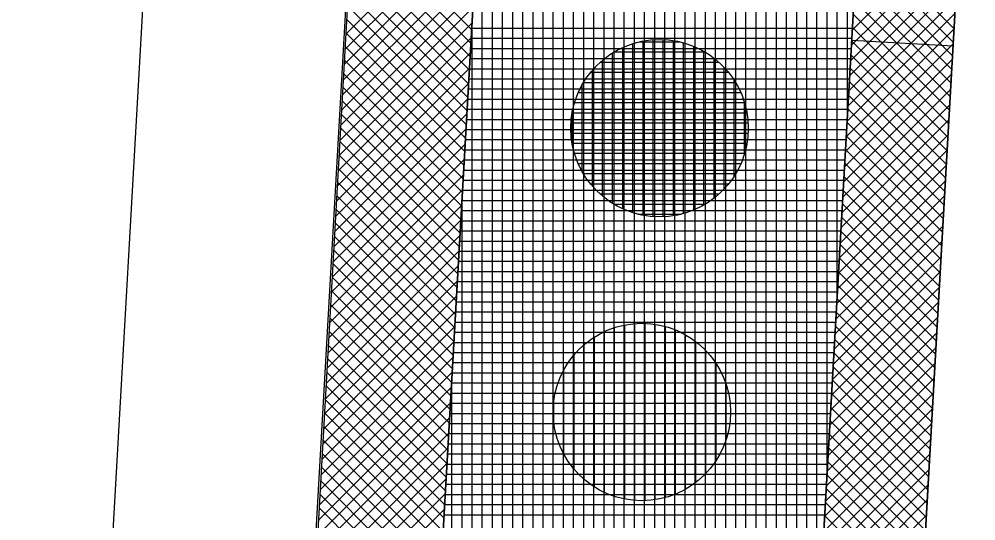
# Model space of a CAD drawing. Extents: x -565346 to -564154, y -1097386 to -1095620.
# Drawn here: x -564275.73 to -564256.86, y -1096666.31 to -1096656.41 of the extents above; entities that cross this region are included whole.
import ezdxf

# ---------------------------------------------------------------- set-up
doc = ezdxf.new("R2010")
doc.units = 0
for name, color, linetype in [('Vrstva 1', 7, 'Continuous'), ('Vrstva 13', 7, 'Continuous'), ('Vrstva 41', 7, 'Continuous'), ('Vrstva 42', 7, 'Continuous'), ('Vrstva 43', 7, 'Continuous'), ('Vrstva 44', 7, 'Continuous')]:
    doc.layers.add(name, color=color, linetype=linetype)

msp = doc.modelspace()

# ---------------------------------------------------------------- linework, layer by layer
at = {"layer": 'Vrstva 1'}
for p, q in [((-564268.71, -1096575.5), (-564276.14, -1096706.4)), ((-564275.31, -1096762.41), (-564264.72, -1096575.85))]:
    msp.add_line(p, q, dxfattribs=at)
at = {"layer": 'Vrstva 13'}
msp.add_line((-564252.76, -1096576.88), (-564261.08, -1096723.43), dxfattribs=at)
at = {"layer": 'Vrstva 41'}
msp.add_line((-564259.302, -1096656.825), (-564257.305, -1096656.939), dxfattribs=at)
for points in [[(-564230.6, -1096442.93), (-564234.67, -1096447.65), (-564259.14, -1096527.84), (-564264.72, -1096575.85), (-564272.07, -1096706.16), (-564269.623, -1096706.334), (-564262.228, -1096576.061), (-564256.683, -1096528.354)], [(-564221.399, -1096446.296), (-564223.301, -1096445.676), (-564228.215, -1096460.758), (-564240.675, -1096505.018), (-564249.271, -1096529.938), (-564254.757, -1096576.767), (-564262.137, -1096706.758), (-564260.141, -1096706.872), (-564252.76, -1096576.88), (-564247.38, -1096530.59), (-564238.75, -1096505.56), (-564226.29, -1096461.3)]]:
    msp.add_lwpolyline(points, close=True, dxfattribs=at)
at = {"layer": 'Vrstva 42'}
for p, q in [((-564266.657, -1096654.084), (-564269.281, -1096656.708)), ((-564266.674, -1096654.384), (-564269.298, -1096657.008)), ((-564269.143, -1096654.275), (-564266.801, -1096656.618)), ((-564269.159, -1096654.543), (-564266.816, -1096656.885)), ((-564257.167, -1096654.502), (-564259.291, -1096656.626)), ((-564266.691, -1096654.684), (-564269.315, -1096657.307)), ((-564259.182, -1096654.706), (-564257.286, -1096656.601)), ((-564269.174, -1096654.811), (-564266.831, -1096657.153)), ((-564257.184, -1096654.802), (-564259.308, -1096656.926)), ((-564259.197, -1096654.973), (-564257.302, -1096656.869)), ((-564266.708, -1096654.984), (-564269.331, -1096657.607)), ((-564269.189, -1096655.078), (-564266.846, -1096657.421)), ((-564257.201, -1096655.102), (-564259.325, -1096657.226)), ((-564266.725, -1096655.284), (-564269.348, -1096657.907)), ((-564269.204, -1096655.346), (-564266.862, -1096657.688)), ((-564259.212, -1096655.241), (-564257.317, -1096657.137)), ((-564257.218, -1096655.402), (-564259.342, -1096657.526)), ((-564259.227, -1096655.509), (-564257.332, -1096657.404)), ((-564266.742, -1096655.583), (-564269.365, -1096658.207)), ((-564269.219, -1096655.614), (-564266.877, -1096657.956)), ((-564257.235, -1096655.702), (-564259.359, -1096657.826)), ((-564266.759, -1096655.883), (-564269.382, -1096658.506)), ((-564269.234, -1096655.882), (-564266.892, -1096658.224)), ((-564259.243, -1096655.776), (-564257.347, -1096657.672)), ((-564257.252, -1096656.002), (-564259.376, -1096658.125)), ((-564259.258, -1096656.044), (-564257.362, -1096657.94)), ((-564266.776, -1096656.183), (-564269.399, -1096658.806)), ((-564269.249, -1096656.149), (-564266.907, -1096658.491)), ((-564266.793, -1096656.483), (-564269.416, -1096659.106)), ((-564269.264, -1096656.417), (-564266.922, -1096658.759)), ((-564257.269, -1096656.302), (-564259.393, -1096658.425)), ((-564259.273, -1096656.312), (-564257.378, -1096658.207)), ((-564257.286, -1096656.602), (-564259.41, -1096658.725)), ((-564259.288, -1096656.579), (-564257.393, -1096658.475)), ((-564266.81, -1096656.783), (-564269.433, -1096659.406)), ((-564269.279, -1096656.685), (-564266.938, -1096659.027)), ((-564259.303, -1096656.847), (-564257.408, -1096658.742)), ((-564269.295, -1096656.953), (-564266.953, -1096659.294)), ((-564257.303, -1096656.901), (-564259.427, -1096659.025)), ((-564266.827, -1096657.083), (-564269.45, -1096659.705)), ((-564269.31, -1096657.22), (-564266.968, -1096659.562)), ((-564257.32, -1096657.201), (-564259.444, -1096659.325)), ((-564259.319, -1096657.115), (-564257.423, -1096659.01)), ((-564266.844, -1096657.383), (-564269.467, -1096660.005)), ((-564259.334, -1096657.382), (-564257.438, -1096659.278)), ((-564269.325, -1096657.488), (-564266.983, -1096659.83)), ((-564257.337, -1096657.501), (-564259.461, -1096659.625)), ((-564266.861, -1096657.683), (-564269.484, -1096660.305)), ((-564269.34, -1096657.756), (-564266.998, -1096660.097)), ((-564257.354, -1096657.801), (-564259.478, -1096659.925)), ((-564259.349, -1096657.65), (-564257.453, -1096659.545)), ((-564266.878, -1096657.982), (-564269.5, -1096660.605)), ((-564259.364, -1096657.918), (-564257.469, -1096659.813)), ((-564269.355, -1096658.024), (-564267.014, -1096660.365)), ((-564257.371, -1096658.101), (-564259.495, -1096660.225)), ((-564266.895, -1096658.282), (-564269.517, -1096660.904)), ((-564269.37, -1096658.291), (-564267.029, -1096660.633)), ((-564259.379, -1096658.185), (-564257.484, -1096660.081)), ((-564269.385, -1096658.559), (-564267.044, -1096660.9)), ((-564257.388, -1096658.401), (-564259.512, -1096660.524)), ((-564259.395, -1096658.453), (-564257.499, -1096660.348)), ((-564266.912, -1096658.582), (-564269.534, -1096661.204)), ((-564257.406, -1096658.701), (-564259.529, -1096660.824)), ((-564259.41, -1096658.721), (-564257.514, -1096660.616)), ((-564266.929, -1096658.882), (-564269.551, -1096661.504)), ((-564269.4, -1096658.827), (-564267.059, -1096661.168)), ((-564269.415, -1096659.094), (-564267.074, -1096661.435)), ((-564257.423, -1096659), (-564259.546, -1096661.124)), ((-564259.425, -1096658.988), (-564257.529, -1096660.884)), ((-564266.946, -1096659.182), (-564269.568, -1096661.804)), ((-564257.44, -1096659.3), (-564259.563, -1096661.424)), ((-564259.44, -1096659.256), (-564257.545, -1096661.151)), ((-564266.963, -1096659.482), (-564269.585, -1096662.103)), ((-564269.43, -1096659.362), (-564267.09, -1096661.703)), ((-564269.446, -1096659.63), (-564267.105, -1096661.971)), ((-564257.457, -1096659.6), (-564259.58, -1096661.724)), ((-564259.455, -1096659.523), (-564257.56, -1096661.419)), ((-564266.98, -1096659.782), (-564269.602, -1096662.403)), ((-564259.471, -1096659.791), (-564257.575, -1096661.687)), ((-564269.461, -1096659.898), (-564267.12, -1096662.238)), ((-564257.474, -1096659.9), (-564259.597, -1096662.024)), ((-564259.486, -1096660.059), (-564257.59, -1096661.954)), ((-564266.997, -1096660.081), (-564269.619, -1096662.703)), ((-564269.476, -1096660.165), (-564267.135, -1096662.506)), ((-564257.491, -1096660.2), (-564259.614, -1096662.324)), ((-564267.014, -1096660.381), (-564269.636, -1096663.003)), ((-564269.491, -1096660.433), (-564267.15, -1096662.774)), ((-564259.501, -1096660.326), (-564257.605, -1096662.222)), ((-564257.508, -1096660.5), (-564259.631, -1096662.623)), ((-564259.516, -1096660.594), (-564257.621, -1096662.49)), ((-564267.031, -1096660.681), (-564269.653, -1096663.302)), ((-564269.506, -1096660.701), (-564267.165, -1096663.041)), ((-564257.525, -1096660.8), (-564259.648, -1096662.923)), ((-564267.049, -1096660.981), (-564269.67, -1096663.602)), ((-564269.521, -1096660.969), (-564267.181, -1096663.309)), ((-564259.531, -1096660.862), (-564257.636, -1096662.757)), ((-564257.542, -1096661.1), (-564259.665, -1096663.223)), ((-564259.547, -1096661.129), (-564257.651, -1096663.025)), ((-564267.066, -1096661.281), (-564269.686, -1096663.902)), ((-564269.536, -1096661.236), (-564267.196, -1096663.577)), ((-564269.551, -1096661.504), (-564267.211, -1096663.844)), ((-564257.559, -1096661.399), (-564259.682, -1096663.523)), ((-564259.562, -1096661.397), (-564257.666, -1096663.292)), ((-564267.083, -1096661.581), (-564269.703, -1096664.202)), ((-564257.576, -1096661.699), (-564259.699, -1096663.823)), ((-564259.577, -1096661.665), (-564257.681, -1096663.56)), ((-564267.1, -1096661.881), (-564269.72, -1096664.501)), ((-564269.566, -1096661.772), (-564267.226, -1096664.112)), ((-564259.592, -1096661.932), (-564257.697, -1096663.828)), ((-564269.581, -1096662.04), (-564267.241, -1096664.38)), ((-564257.593, -1096661.999), (-564259.716, -1096664.123)), ((-564267.117, -1096662.181), (-564269.737, -1096664.801)), ((-564269.597, -1096662.307), (-564267.257, -1096664.647)), ((-564257.61, -1096662.299), (-564259.733, -1096664.423)), ((-564259.607, -1096662.2), (-564257.712, -1096664.095)), ((-564267.134, -1096662.48), (-564269.754, -1096665.101)), ((-564259.622, -1096662.468), (-564257.727, -1096664.363)), ((-564269.612, -1096662.575), (-564267.272, -1096664.915)), ((-564257.627, -1096662.599), (-564259.751, -1096664.723)), ((-564267.151, -1096662.78), (-564269.771, -1096665.401)), ((-564269.627, -1096662.843), (-564267.287, -1096665.183)), ((-564257.644, -1096662.899), (-564259.768, -1096665.022)), ((-564259.638, -1096662.735), (-564257.742, -1096664.631)), ((-564267.168, -1096663.08), (-564269.788, -1096665.7)), ((-564259.653, -1096663.003), (-564257.757, -1096664.898)), ((-564269.642, -1096663.111), (-564267.302, -1096665.45)), ((-564257.661, -1096663.199), (-564259.785, -1096665.322)), ((-564259.668, -1096663.271), (-564257.773, -1096665.166)), ((-564267.185, -1096663.38), (-564269.805, -1096666)), ((-564269.657, -1096663.378), (-564267.317, -1096665.718)), ((-564269.672, -1096663.646), (-564267.333, -1096665.986)), ((-564257.678, -1096663.498), (-564259.802, -1096665.622)), ((-564259.683, -1096663.538), (-564257.788, -1096665.434)), ((-564267.202, -1096663.68), (-564269.822, -1096666.3)), ((-564257.695, -1096663.798), (-564259.819, -1096665.922)), ((-564259.698, -1096663.806), (-564257.803, -1096665.701)), ((-564267.219, -1096663.98), (-564269.839, -1096666.6)), ((-564269.687, -1096663.914), (-564267.348, -1096666.253)), ((-564269.702, -1096664.182), (-564267.363, -1096666.521)), ((-564257.712, -1096664.098), (-564259.836, -1096666.222)), ((-564259.714, -1096664.073), (-564257.818, -1096665.969)), ((-564267.236, -1096664.28), (-564269.856, -1096666.899)), ((-564257.729, -1096664.398), (-564259.853, -1096666.522)), ((-564259.729, -1096664.341), (-564257.833, -1096666.237)), ((-564267.253, -1096664.579), (-564269.872, -1096667.199)), ((-564269.717, -1096664.449), (-564267.378, -1096666.788)), ((-564269.732, -1096664.717), (-564267.393, -1096667.056)), ((-564257.746, -1096664.698), (-564259.87, -1096666.822)), ((-564259.744, -1096664.609), (-564257.849, -1096666.504)), ((-564267.27, -1096664.879), (-564269.889, -1096667.499)), ((-564259.759, -1096664.876), (-564257.864, -1096666.772)), ((-564269.748, -1096664.985), (-564267.409, -1096667.324)), ((-564257.763, -1096664.998), (-564259.887, -1096667.121)), ((-564259.774, -1096665.144), (-564257.879, -1096667.04)), ((-564267.287, -1096665.179), (-564269.906, -1096667.799)), ((-564269.763, -1096665.253), (-564267.424, -1096667.591)), ((-564257.78, -1096665.298), (-564259.904, -1096667.421)), ((-564267.304, -1096665.479), (-564269.923, -1096668.098)), ((-564269.778, -1096665.52), (-564267.439, -1096667.859)), ((-564259.79, -1096665.412), (-564257.894, -1096667.307)), ((-564257.797, -1096665.598), (-564259.921, -1096667.721)), ((-564259.805, -1096665.679), (-564257.909, -1096667.575)), ((-564267.321, -1096665.779), (-564269.94, -1096668.398)), ((-564269.793, -1096665.788), (-564267.454, -1096668.127)), ((-564257.814, -1096665.897), (-564259.938, -1096668.021)), ((-564267.338, -1096666.079), (-564269.957, -1096668.698)), ((-564269.808, -1096666.056), (-564267.469, -1096668.394)), ((-564259.82, -1096665.947), (-564257.925, -1096667.842)), ((-564257.831, -1096666.197), (-564259.955, -1096668.321)), ((-564259.835, -1096666.215), (-564257.94, -1096668.11))]:
    msp.add_line(p, q, dxfattribs=at)
at = {"layer": 'Vrstva 43'}
for p, q in [((-564259.39, -1096658.372), (-564259.39, -1096551.644)), ((-564259.59, -1096661.895), (-564259.59, -1096553.365)), ((-564259.79, -1096665.418), (-564259.79, -1096555.085)), ((-564259.99, -1096668.941), (-564259.99, -1096556.806)), ((-564260.19, -1096672.464), (-564260.19, -1096558.527)), ((-564260.39, -1096675.986), (-564260.39, -1096560.248)), ((-564260.59, -1096679.509), (-564260.59, -1096561.968)), ((-564260.79, -1096683.032), (-564260.79, -1096563.689)), ((-564260.99, -1096686.555), (-564260.99, -1096565.41)), ((-564261.19, -1096690.078), (-564261.19, -1096567.13)), ((-564261.39, -1096693.6), (-564261.39, -1096568.851)), ((-564261.59, -1096697.123), (-564261.59, -1096570.572)), ((-564261.79, -1096700.646), (-564261.79, -1096572.293)), ((-564261.99, -1096704.169), (-564261.99, -1096574.013)), ((-564262.19, -1096726.788), (-564262.19, -1096575.734)), ((-564262.39, -1096726.776), (-564262.39, -1096578.915)), ((-564262.59, -1096726.765), (-564262.59, -1096582.438)), ((-564262.79, -1096726.753), (-564262.79, -1096585.961)), ((-564262.99, -1096726.742), (-564262.99, -1096589.485)), ((-564263.19, -1096726.731), (-564263.19, -1096593.008)), ((-564263.39, -1096728.822), (-564263.39, -1096596.531)), ((-564263.59, -1096732.346), (-564263.59, -1096600.055)), ((-564263.79, -1096735.869), (-564263.79, -1096603.578)), ((-564263.99, -1096739.393), (-564263.99, -1096607.101)), ((-564264.19, -1096742.916), (-564264.19, -1096610.624)), ((-564264.39, -1096746.439), (-564264.39, -1096614.148)), ((-564264.59, -1096749.963), (-564264.59, -1096617.671)), ((-564264.79, -1096753.486), (-564264.79, -1096621.194)), ((-564264.99, -1096757.01), (-564264.99, -1096624.717)), ((-564265.19, -1096760.533), (-564265.19, -1096628.241)), ((-564265.39, -1096764.056), (-564265.39, -1096631.764)), ((-564265.59, -1096767.58), (-564265.59, -1096635.287)), ((-564265.79, -1096771.103), (-564265.79, -1096638.811)), ((-564265.99, -1096774.627), (-564265.99, -1096642.334)), ((-564266.19, -1096778.15), (-564266.19, -1096645.857)), ((-564266.39, -1096781.673), (-564266.39, -1096649.38)), ((-564266.59, -1096785.197), (-564266.59, -1096652.904)), ((-564266.79, -1096788.72), (-564266.79, -1096656.427)), ((-564266.799, -1096656.59), (-564259.289, -1096656.59)), ((-564266.811, -1096656.79), (-564259.3, -1096656.79)), ((-564266.822, -1096656.99), (-564259.312, -1096656.99)), ((-564266.833, -1096657.19), (-564259.323, -1096657.19)), ((-564266.845, -1096657.39), (-564259.334, -1096657.39)), ((-564266.856, -1096657.59), (-564259.346, -1096657.59)), ((-564266.867, -1096657.79), (-564259.357, -1096657.79)), ((-564266.879, -1096657.99), (-564259.368, -1096657.99)), ((-564266.89, -1096658.19), (-564259.38, -1096658.19)), ((-564266.901, -1096658.39), (-564259.391, -1096658.39)), ((-564266.913, -1096658.59), (-564259.402, -1096658.59)), ((-564266.924, -1096658.79), (-564259.414, -1096658.79)), ((-564266.935, -1096658.99), (-564259.425, -1096658.99)), ((-564266.947, -1096659.19), (-564259.436, -1096659.19)), ((-564266.958, -1096659.39), (-564259.448, -1096659.39)), ((-564266.97, -1096659.59), (-564259.459, -1096659.59)), ((-564266.981, -1096659.79), (-564259.47, -1096659.79)), ((-564266.992, -1096659.99), (-564259.482, -1096659.99)), ((-564266.99, -1096792.244), (-564266.99, -1096659.95)), ((-564267.004, -1096660.19), (-564259.493, -1096660.19)), ((-564267.015, -1096660.39), (-564259.505, -1096660.39)), ((-564267.026, -1096660.59), (-564259.516, -1096660.59)), ((-564267.038, -1096660.79), (-564259.527, -1096660.79)), ((-564267.049, -1096660.99), (-564259.539, -1096660.99)), ((-564267.06, -1096661.19), (-564259.55, -1096661.19)), ((-564267.072, -1096661.39), (-564259.561, -1096661.39)), ((-564267.083, -1096661.59), (-564259.573, -1096661.59)), ((-564267.094, -1096661.79), (-564259.584, -1096661.79)), ((-564267.106, -1096661.99), (-564259.595, -1096661.99)), ((-564267.117, -1096662.19), (-564259.607, -1096662.19)), ((-564267.128, -1096662.39), (-564259.618, -1096662.39)), ((-564267.14, -1096662.59), (-564259.629, -1096662.59)), ((-564267.151, -1096662.79), (-564259.641, -1096662.79)), ((-564267.163, -1096662.99), (-564259.652, -1096662.99)), ((-564267.174, -1096663.19), (-564259.664, -1096663.19)), ((-564267.185, -1096663.39), (-564259.675, -1096663.39)), ((-564267.197, -1096663.59), (-564259.686, -1096663.59)), ((-564267.19, -1096795.767), (-564267.19, -1096663.473)), ((-564267.208, -1096663.79), (-564259.698, -1096663.79)), ((-564267.219, -1096663.99), (-564259.709, -1096663.99)), ((-564267.231, -1096664.19), (-564259.72, -1096664.19)), ((-564267.242, -1096664.39), (-564259.732, -1096664.39)), ((-564267.253, -1096664.59), (-564259.743, -1096664.59)), ((-564267.265, -1096664.79), (-564259.754, -1096664.79)), ((-564267.276, -1096664.99), (-564259.766, -1096664.99)), ((-564267.287, -1096665.19), (-564259.777, -1096665.19)), ((-564267.299, -1096665.39), (-564259.788, -1096665.39)), ((-564267.31, -1096665.59), (-564259.8, -1096665.59)), ((-564267.322, -1096665.79), (-564259.811, -1096665.79)), ((-564267.333, -1096665.99), (-564259.822, -1096665.99)), ((-564267.344, -1096666.19), (-564259.834, -1096666.19))]:
    msp.add_line(p, q, dxfattribs=at)
msp.add_lwpolyline([(-564261.274, -1096726.84), (-564260.141, -1096706.872), (-564262.137, -1096706.758), (-564254.757, -1096576.767), (-564249.271, -1096529.938), (-564240.675, -1096505.018), (-564228.215, -1096460.758), (-564223.301, -1096445.676), (-564221.399, -1096446.296), (-564218.92, -1096438.69), (-564229.82, -1096442.05), (-564230.6, -1096442.93), (-564256.683, -1096528.354), (-564262.228, -1096576.061), (-564269.623, -1096706.334), (-564272.07, -1096706.16), (-564273.28, -1096725.96)], dxfattribs=at)
at = {"layer": 'Vrstva 44'}
for p, q in [((-564263.484, -1096656.86), (-564262.702, -1096656.86)), ((-564263.42, -1096660.282), (-564263.42, -1096656.845)), ((-564263.22, -1096660.307), (-564263.22, -1096656.819)), ((-564263.02, -1096660.311), (-564263.02, -1096656.817)), ((-564262.82, -1096660.292), (-564262.82, -1096656.838)), ((-564263.82, -1096660.154), (-564263.82, -1096656.974)), ((-564263.62, -1096660.232), (-564263.62, -1096656.897)), ((-564262.62, -1096660.247), (-564262.62, -1096656.881)), ((-564262.42, -1096660.177), (-564262.42, -1096656.949)), ((-564264.22, -1096659.902), (-564264.22, -1096657.227)), ((-564264.02, -1096660.048), (-564264.02, -1096657.079)), ((-564263.986, -1096657.06), (-564262.203, -1096657.06)), ((-564262.22, -1096660.078), (-564262.22, -1096657.05)), ((-564262.02, -1096659.944), (-564262.02, -1096657.184)), ((-564264.42, -1096659.706), (-564264.42, -1096657.423)), ((-564264.259, -1096657.26), (-564261.93, -1096657.26)), ((-564261.82, -1096659.762), (-564261.82, -1096657.367)), ((-564264.449, -1096657.46), (-564261.738, -1096657.46)), ((-564264.62, -1096659.42), (-564264.62, -1096657.71)), ((-564264.592, -1096657.66), (-564261.598, -1096657.66)), ((-564261.62, -1096659.504), (-564261.62, -1096657.624)), ((-564264.695, -1096657.86), (-564261.492, -1096657.86)), ((-564264.768, -1096658.06), (-564261.42, -1096658.06)), ((-564261.42, -1096659.067), (-564261.42, -1096658.059)), ((-564264.82, -1096658.845), (-564264.82, -1096658.28)), ((-564264.816, -1096658.26), (-564261.373, -1096658.26)), ((-564264.841, -1096658.46), (-564261.349, -1096658.46)), ((-564264.841, -1096658.66), (-564261.348, -1096658.66)), ((-564264.817, -1096658.86), (-564261.37, -1096658.86)), ((-564264.77, -1096659.06), (-564261.418, -1096659.06)), ((-564264.699, -1096659.26), (-564261.491, -1096659.26)), ((-564264.596, -1096659.46), (-564261.592, -1096659.46)), ((-564264.456, -1096659.66), (-564261.732, -1096659.66)), ((-564264.268, -1096659.86), (-564261.918, -1096659.86)), ((-564263.999, -1096660.06), (-564262.186, -1096660.06)), ((-564263.522, -1096660.26), (-564262.666, -1096660.26)), ((-564263.98, -1096665.828), (-564263.98, -1096662.5)), ((-564263.78, -1096665.88), (-564263.78, -1096662.448)), ((-564263.58, -1096665.907), (-564263.58, -1096662.42)), ((-564263.38, -1096665.911), (-564263.38, -1096662.417)), ((-564263.18, -1096665.893), (-564263.18, -1096662.436)), ((-564262.98, -1096665.851), (-564262.98, -1096662.479)), ((-564264.38, -1096665.642), (-564264.38, -1096662.686)), ((-564264.207, -1096662.59), (-564262.684, -1096662.59)), ((-564264.18, -1096665.75), (-564264.18, -1096662.578)), ((-564262.78, -1096665.781), (-564262.78, -1096662.546)), ((-564262.58, -1096665.684), (-564262.58, -1096662.644)), ((-564264.58, -1096665.493), (-564264.58, -1096662.835)), ((-564264.527, -1096662.79), (-564262.362, -1096662.79)), ((-564262.38, -1096665.552), (-564262.38, -1096662.777)), ((-564264.78, -1096665.294), (-564264.78, -1096663.036)), ((-564264.741, -1096662.99), (-564262.149, -1096662.99)), ((-564262.18, -1096665.372), (-564262.18, -1096662.956)), ((-564264.896, -1096663.19), (-564261.991, -1096663.19)), ((-564261.98, -1096665.119), (-564261.98, -1096663.208)), ((-564265.012, -1096663.39), (-564261.877, -1096663.39)), ((-564264.98, -1096665), (-564264.98, -1096663.329)), ((-564265.097, -1096663.59), (-564261.792, -1096663.59)), ((-564261.78, -1096664.699), (-564261.78, -1096663.623)), ((-564265.152, -1096663.79), (-564261.735, -1096663.79)), ((-564265.184, -1096663.99), (-564261.704, -1096663.99)), ((-564265.18, -1096664.379), (-564265.18, -1096663.956)), ((-564265.192, -1096664.19), (-564261.696, -1096664.19)), ((-564265.179, -1096664.39), (-564261.711, -1096664.39)), ((-564265.141, -1096664.59), (-564261.748, -1096664.59)), ((-564265.076, -1096664.79), (-564261.811, -1096664.79)), ((-564264.985, -1096664.99), (-564261.904, -1096664.99)), ((-564264.861, -1096665.19), (-564262.028, -1096665.19)), ((-564264.691, -1096665.39), (-564262.198, -1096665.39)), ((-564264.455, -1096665.59), (-564262.432, -1096665.59)), ((-564264.09, -1096665.79), (-564262.801, -1096665.79))]:
    msp.add_line(p, q, dxfattribs=at)
for centre in [(-564263.094, -1096658.564), (-564263.444, -1096664.164)]:
    msp.add_circle(centre, 1.75, dxfattribs=at)

doc.saveas('drawing.dxf')
